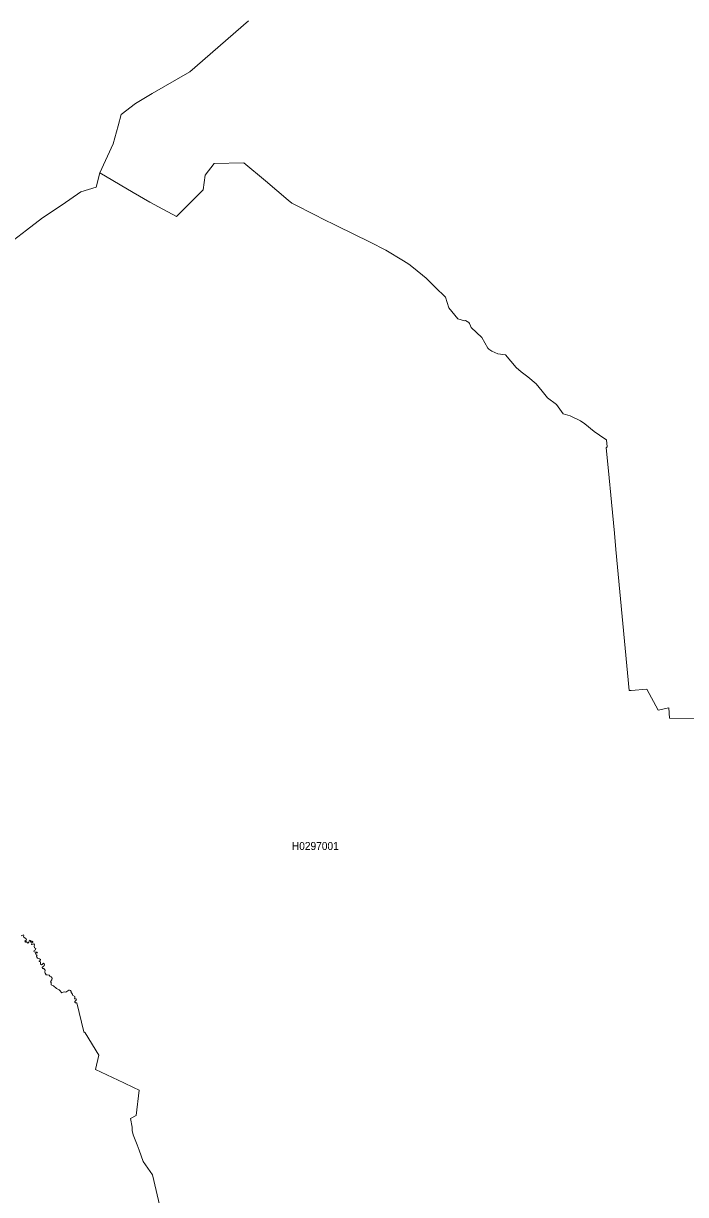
# Model space of a CAD drawing. Extents: x 369010 to 739155, y 6377141 to 6616555.
# Drawn here: x 521033 to 529308, y 6554662 to 6569293 of the extents above; entities that cross this region are included whole.
import ezdxf
from ezdxf.enums import TextEntityAlignment as Align

# ---------------------------------------------------------------- set-up
doc = ezdxf.new("R2010")
doc.units = 0
doc.header["$LTSCALE"] = 40
doc.layers.add('1', color=7, linetype='Continuous', lineweight=13)
doc.layers.add('2', color=7, linetype='Continuous')

msp = doc.modelspace()

# ---------------------------------------------------------------- linework, layer by layer
at = {"layer": '1'}
for points in [[(520801.04, 6566502.55), (521070.81, 6566709.27), (521270.57, 6566863.18), (521516.84, 6567025.88), (521751.36, 6567188.07), (521942.19, 6567245.66), (521990.19, 6567426.73), (522154.03, 6567788.85), (522217.42, 6568013.77), (522256.48, 6568155.27), (522435.89, 6568290.82), (522641.11, 6568418.59), (523113.96, 6568687.7), (523847.8, 6569323.73)], [(523847.8, 6569323.73), (523113.96, 6568687.7), (522641.11, 6568418.59), (522435.89, 6568290.82), (522256.48, 6568155.27), (522217.42, 6568013.77)], [(522217.42, 6568013.77), (522154.03, 6567788.85), (521990.19, 6567426.73), (522403.95, 6567180.95), (522613.14, 6567060.96), (522944.65, 6566879.4), (523195.39, 6567131.47), (523279.63, 6567212.73), (523304.45, 6567395.78), (523416.33, 6567541.09), (523786.23, 6567551.02), (524058.98, 6567327.42), (524342.82, 6567084.13), (524388.34, 6567048.05), (524700.81, 6566889.5), (524763.54, 6566854.74), (524950.56, 6566763.06), (525365.47, 6566560.48), (525562.42, 6566458.86), (525783.37, 6566328.77), (525849.74, 6566285.74), (525909.82, 6566240.72), (526067.38, 6566110.47), (526213.19, 6565963.84), (526275.75, 6565907.9), (526309.34, 6565871.98), (526351.38, 6565740.07), (526463.59, 6565600.55), (526543.86, 6565577.38), (526556.27, 6565581.03), (526577.62, 6565571.1), (526599.14, 6565556.53), (526606.26, 6565546.27), (526621.65, 6565515.32), (526628.43, 6565492.81), (526760.51, 6565370.01), (526837.3, 6565236.78), (526848.22, 6565224.7), (526884.97, 6565198.55), (526960.6, 6565163.29), (527057.09, 6565152.2), (527192.31, 6564994.48), (527252.72, 6564938.7), (527335.47, 6564878.96), (527442.22, 6564791.07), (527513.72, 6564700.88), (527583.06, 6564615.81), (527695.44, 6564531.9), (527778.85, 6564416.87), (527865.25, 6564390.39), (527993.01, 6564329.15), (528048.79, 6564290.76), (528165.47, 6564194.27), (528300.36, 6564101.75), (528318.73, 6564089.5), (528328.33, 6564001.62), (528315.58, 6563989.7), (528345.21, 6563704.21), (528382.11, 6563312.63), (528417.53, 6562923.53), (528438.22, 6562722.27), (528604.55, 6560959.16), (528626.23, 6560957.51), (528823.18, 6560976.21), (528964.36, 6560712.39), (529099.57, 6560741.19), (529107.02, 6560612.1), (529414.53, 6560608.46)], [(529414.53, 6560608.46), (529107.02, 6560612.1), (529099.57, 6560741.19), (528964.36, 6560712.39), (528823.18, 6560976.21), (528626.23, 6560957.51), (528604.55, 6560959.16), (528438.22, 6562722.27), (528417.53, 6562923.53), (528382.11, 6563312.63), (528345.21, 6563704.21), (528315.58, 6563989.7), (528328.33, 6564001.62), (528318.73, 6564089.5), (528300.36, 6564101.75), (528165.47, 6564194.27), (528048.79, 6564290.76), (527993.01, 6564329.15), (527865.25, 6564390.39), (527778.85, 6564416.87), (527695.44, 6564531.9), (527583.06, 6564615.81), (527513.72, 6564700.88), (527442.22, 6564791.07), (527335.47, 6564878.96), (527252.72, 6564938.7), (527192.31, 6564994.48), (527057.09, 6565152.2), (526960.6, 6565163.29), (526884.97, 6565198.55), (526848.22, 6565224.7), (526837.3, 6565236.78), (526760.51, 6565370.01), (526628.43, 6565492.81), (526621.65, 6565515.32), (526606.26, 6565546.27), (526599.14, 6565556.53), (526577.62, 6565571.1), (526556.27, 6565581.03), (526543.86, 6565577.38), (526463.59, 6565600.55), (526351.38, 6565740.07), (526309.34, 6565871.98), (526275.75, 6565907.9), (526213.19, 6565963.84), (526067.38, 6566110.47), (525909.82, 6566240.72), (525849.74, 6566285.74), (525783.37, 6566328.77), (525562.42, 6566458.86), (525365.47, 6566560.48), (524950.56, 6566763.06), (524763.54, 6566854.74), (524700.81, 6566889.5), (524388.34, 6567048.05), (524342.82, 6567084.13), (524058.98, 6567327.42), (523786.23, 6567551.02), (523416.33, 6567541.09), (523304.45, 6567395.78), (523279.63, 6567212.73), (523195.39, 6567131.47), (522944.65, 6566879.4), (522613.14, 6567060.96), (522403.95, 6567180.95), (521990.19, 6567426.73)], [(521990.19, 6567426.73), (521942.19, 6567245.66), (521751.36, 6567188.07), (521516.84, 6567025.88), (521270.57, 6566863.18), (521070.81, 6566709.27), (520801.04, 6566502.55)], [(521006.26, 6557894.85), (521036.05, 6557906.94), (521036.88, 6557899.98), (521036.05, 6557882.77), (521055.25, 6557866.22), (521069.49, 6557855.96), (521069.98, 6557842.39), (521052.77, 6557825.67), (521054.09, 6557819.22), (521059.72, 6557814.92), (521065.85, 6557822.03), (521075.94, 6557816.41), (521087.53, 6557804.32), (521101.1, 6557814.58), (521109.87, 6557839.74), (521124.27, 6557837.26), (521120.63, 6557824.68), (521127.58, 6557811.27), (521142.47, 6557825.67), (521149.92, 6557822.36), (521150.42, 6557811.44), (521143.3, 6557805.32), (521134.86, 6557790.59), (521139, 6557785.46), (521164.98, 6557793.23), (521170.61, 6557781.65), (521166.47, 6557765.43)], [(521282.66, 6557550.77), (521270.24, 6557540.51), (521266.6, 6557536.54), (521261.31, 6557531.24), (521247.57, 6557541.67), (521245.25, 6557567.82), (521231.35, 6557573.61), (521230.52, 6557579.4), (521243.93, 6557587.68), (521247.57, 6557599.76), (521234.99, 6557608.04), (521225.23, 6557611.51), (521207.68, 6557616.81), (521200.73, 6557627.23), (521196.1, 6557640.14), (521204.04, 6557654.21), (521192.62, 6557657.36), (521185.01, 6557676.72), (521208.68, 6557681.85), (521205.86, 6557691.12), (521183.19, 6557689.3), (521168.79, 6557694.26), (521164.49, 6557703.2), (521169.29, 6557712.97), (521184.51, 6557719.42), (521188.65, 6557734.32), (521172.93, 6557745.07), (521166.47, 6557765.43), (521170.61, 6557781.65), (521164.98, 6557793.23), (521139, 6557785.46), (521134.86, 6557790.59), (521143.3, 6557805.32), (521150.42, 6557811.44), (521149.92, 6557822.36), (521142.47, 6557825.67), (521127.58, 6557811.27), (521120.63, 6557824.68), (521124.27, 6557837.26), (521109.87, 6557839.74), (521101.1, 6557814.58), (521087.53, 6557804.32), (521075.94, 6557816.41), (521065.85, 6557822.03), (521059.72, 6557814.92), (521054.09, 6557819.22), (521052.77, 6557825.67), (521069.98, 6557842.39), (521069.49, 6557855.96), (521055.25, 6557866.22), (521036.05, 6557882.77), (521036.88, 6557899.98), (521036.05, 6557906.94), (521006.26, 6557894.85)], [(521166.47, 6557765.43), (521172.93, 6557745.07), (521188.65, 6557734.32), (521184.51, 6557719.42), (521169.29, 6557712.97), (521164.49, 6557703.2), (521168.79, 6557694.26), (521183.19, 6557689.3), (521205.86, 6557691.12), (521208.68, 6557681.85), (521185.01, 6557676.72), (521192.62, 6557657.36), (521204.04, 6557654.21), (521196.1, 6557640.14), (521200.73, 6557627.23), (521207.68, 6557616.81), (521225.23, 6557611.51), (521234.99, 6557608.04), (521247.57, 6557599.76), (521243.93, 6557587.68), (521230.52, 6557579.4), (521231.35, 6557573.61), (521245.25, 6557567.82), (521247.57, 6557541.67), (521261.31, 6557531.24), (521266.6, 6557536.54), (521270.24, 6557540.51), (521282.66, 6557550.77), (521292.42, 6557543.32), (521296.23, 6557531.74), (521291.59, 6557521.48), (521285.14, 6557517.17), (521271.57, 6557503.77), (521267.93, 6557497.31), (521273.88, 6557487.05), (521290.6, 6557484.4), (521295.73, 6557472.65), (521304.5, 6557463.39), (521300.36, 6557440.71), (521299.21, 6557437.9), (521305.99, 6557426.64), (521318.57, 6557408.77), (521331.81, 6557405.29), (521353.66, 6557403.31), (521365.08, 6557390.73), (521382.12, 6557380.47), (521391.23, 6557366.73), (521390.07, 6557345.22), (521374.18, 6557328), (521371.86, 6557317.74), (521380.96, 6557312.11), (521378.81, 6557282.49), (521410.59, 6557269.91), (521444.85, 6557236.98), (521478.94, 6557221.58), (521494.34, 6557209.01), (521503.44, 6557192.46), (521513.7, 6557183.85), (521532.07, 6557189.64), (521546.3, 6557195.93), (521564.51, 6557190.14), (521599.26, 6557215.79), (521611.18, 6557214.63), (521622.6, 6557210.66), (521628.89, 6557198.25), (521630.05, 6557185.01), (521647.1, 6557167.46), (521648.75, 6557152.57), (521674.4, 6557134.36), (521676.06, 6557123.61), (521671.59, 6557107.06), (521690.95, 6557105.23), (521696.58, 6557098.45), (521691.45, 6557089.35), (521673.91, 6557075.11), (521674.9, 6557063.69), (521683.51, 6557058.07), (521702.87, 6557058.56), (521789.43, 6556693.3), (521806.64, 6556682.54), (521974.13, 6556402.84), (521934.74, 6556225.58), (522287.43, 6556056.93), (522408.08, 6555998.84), (522480.41, 6555965.24), (522443.5, 6555651.28), (522371.67, 6555612.55), (522391.04, 6555505.47), (522393.85, 6555463.93), (522406.92, 6555407.49), (522455.91, 6555282.7), (522480.41, 6555217.17), (522530.56, 6555075.33), (522647.4, 6554909.49), (522896.98, 6553836.2)], [(522896.98, 6553836.2), (522647.4, 6554909.49), (522530.56, 6555075.33), (522480.41, 6555217.17), (522455.91, 6555282.7), (522406.92, 6555407.49), (522393.85, 6555463.93), (522391.04, 6555505.47), (522371.67, 6555612.55), (522443.5, 6555651.28), (522480.41, 6555965.24), (522408.08, 6555998.84), (522287.43, 6556056.93), (521934.74, 6556225.58), (521974.13, 6556402.84), (521806.64, 6556682.54), (521789.43, 6556693.3), (521702.87, 6557058.56), (521683.51, 6557058.07), (521674.9, 6557063.69), (521673.91, 6557075.11), (521691.45, 6557089.35), (521696.58, 6557098.45), (521690.95, 6557105.23), (521671.59, 6557107.06), (521676.06, 6557123.61), (521674.4, 6557134.36), (521648.75, 6557152.57), (521647.1, 6557167.46), (521630.05, 6557185.01), (521628.89, 6557198.25), (521622.6, 6557210.66), (521611.18, 6557214.63), (521599.26, 6557215.79), (521564.51, 6557190.14), (521546.3, 6557195.93), (521532.07, 6557189.64), (521513.7, 6557183.85), (521503.44, 6557192.46), (521494.34, 6557209.01), (521478.94, 6557221.58), (521444.85, 6557236.98), (521410.59, 6557269.91), (521378.81, 6557282.49), (521380.96, 6557312.11), (521371.86, 6557317.74), (521374.18, 6557328), (521390.07, 6557345.22), (521391.23, 6557366.73), (521382.12, 6557380.47), (521365.08, 6557390.73), (521353.66, 6557403.31), (521331.81, 6557405.29), (521318.57, 6557408.77), (521305.99, 6557426.64), (521299.21, 6557437.9), (521300.36, 6557440.71), (521304.5, 6557463.39), (521295.73, 6557472.65), (521290.6, 6557484.4), (521273.88, 6557487.05), (521267.93, 6557497.31), (521271.57, 6557503.77), (521285.14, 6557517.17), (521291.59, 6557521.48), (521296.23, 6557531.74), (521292.42, 6557543.32), (521282.66, 6557550.77)]]:
    msp.add_lwpolyline(points, dxfattribs=at)

# ---------------------------------------------------------------- texts
at = {"layer": '2', "width": 0.95}
msp.add_text('H0297001', height=100, dxfattribs=at).set_placement((524681, 6558966.77), align=Align.CENTER)

doc.saveas('drawing.dxf')
